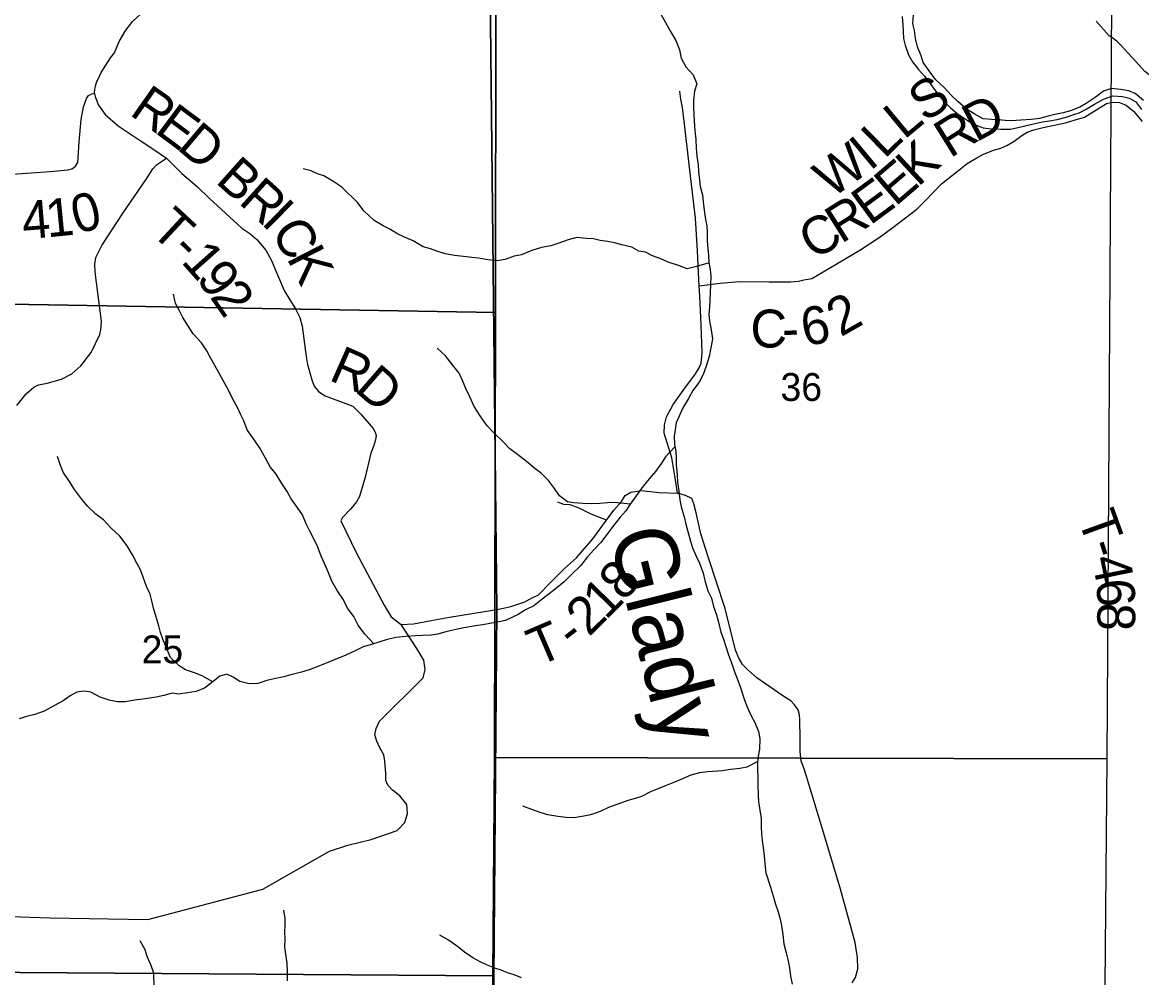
# Model space of a CAD drawing. Extents: x 2043100 to 2470832, y 443715 to 810583.
# Drawn here: x 2287455 to 2296308, y 675442 to 683003 of the extents above; entities that cross this region are included whole.
import ezdxf

# ---------------------------------------------------------------- set-up
doc = ezdxf.new("R2010")
doc.units = 0
for name, color, linetype in [('GM_X_County_Road', 7, 'Continuous'), ('GM_X_County_Road_Text', 7, 'Continuous'), ('GM_X_Minor_River', 7, 'Continuous'), ('GM_X_Minor_River_Text', 7, 'Continuous'), ('GM_X_Section', 7, 'Continuous'), ('GM_X_Section_Text', 7, 'Continuous'), ('GM_X_Township', 7, 'Continuous'), ('GM_X_Township_Road', 7, 'Continuous'), ('GM_X_Township_Road_Text', 7, 'Continuous'), ('GM_X_Township_ROW', 7, 'Continuous')]:
    doc.layers.add(name, color=color, linetype=linetype)

msp = doc.modelspace()

# ---------------------------------------------------------------- linework, layer by layer
at = {"layer": 'GM_X_County_Road'}
for points in [[(2296063.9, 682888.6), (2296056.3, 682894), (2296052.2, 682897), (2295948.8, 683012.3)], [(2296841.9, 682252.8), (2296799.7, 682278.6), (2296741.3, 682322.3), (2296584.2, 682435.5), (2296413.1, 682552.6), (2296332.6, 682614.2), (2296235.7, 682721.8), (2296142.8, 682821.4), (2296110.5, 682855.3), (2296063.9, 682888.6)], [(2292808.5, 680918.7), (2292801.7, 681022.9), (2292794.5, 681195.2), (2292778.7, 681453.7), (2292734, 681834.3), (2292691.4, 682196.8), (2292676.5, 682329), (2292664, 682395.1), (2292655.6, 682457.2)], [(2292808.5, 680918.7), (2292974.6, 680937.8), (2293126.8, 680950.9), (2293361.2, 680950.5), (2293529.5, 680949.6), (2293593.5, 680954), (2293635.5, 680966.3), (2293699.5, 680976.8), (2293833.2, 681055.9), (2294078.6, 681199.8), (2294232.2, 681301.1), (2294339.8, 681380), (2294531.1, 681525.6), (2294598.8, 681592.2), (2294726.1, 681725.4), (2294847.6, 681822.4), (2294927.3, 681885.1), (2295005.1, 681931.7), (2295053, 681956.1), (2295136.9, 681990.8), (2295192.9, 682007.2), (2295240.8, 682029.6), (2295298.7, 682062), (2295360.5, 682106.5), (2295402.4, 682132.9), (2295456.3, 682153.3), (2295530.3, 682171.8), (2295706.4, 682207.1), (2295774.3, 682227.6), (2295856.3, 682252.2), (2296029.8, 682359.6), (2296075.8, 682372), (2296132, 682368.3), (2296186.2, 682346.6), (2296242.6, 682298.9), (2296311.3, 682217.2)], [(2292637.5, 679277.7), (2292619.1, 679397.6), (2292591.4, 679556), (2292530.1, 679752.1), (2292533.6, 679816.3), (2292549.2, 679880.6), (2292602.6, 679977.1), (2292693.9, 680108), (2292779.2, 680220.9), (2292809, 680269.2), (2292824.7, 680305.4), (2292832.2, 680387.6), (2292824.6, 680608.1), (2292813, 680836.5), (2292808.5, 680918.7)], [(2294018.7, 675400), (2294044.5, 675442.3), (2294062, 675512.6), (2294061.4, 675600.8), (2294048.9, 675666.9), (2294042.6, 675718.9), (2294020, 675795), (2293925.4, 676143.1), (2293810.6, 676529.3), (2293689.6, 676931.4), (2293638.3, 677095.4), (2293615.9, 677155.4), (2293607.3, 677231.5), (2293606.7, 677329.8), (2293605.6, 677486.1), (2293601.3, 677522.2), (2293591, 677560.2), (2293562.7, 677602.1), (2293532.4, 677632), (2293470.1, 677671.6), (2293264.7, 677814.6), (2293190.2, 677880.2), (2293151.8, 677920.1), (2293125.5, 677966), (2293094.9, 678034), (2293012.7, 678364.4), (2292878.9, 678773.4), (2292820.5, 678954.8), (2292783.6, 679120.9), (2292765.1, 679193.1), (2292749.8, 679234.6), (2292700.6, 679257.7), (2292637.5, 679277.7)]]:
    msp.add_lwpolyline(points, dxfattribs=at)
at = {"layer": 'GM_X_Minor_River'}
for points in [[(2292504.4, 683068.8), (2292540.8, 683002.9), (2292581.2, 682931), (2292623.6, 682859.2), (2292652, 682785.2), (2292666.3, 682719.2), (2292702.7, 682651.3), (2292761, 682587.6), (2292789.4, 682517.7), (2292771.8, 682457.5), (2292764.2, 682385.3), (2292762.5, 682327.2), (2292764.8, 682275.2), (2292769.1, 682223.1), (2292773.6, 682145), (2292782, 682075), (2292784.4, 682006.9), (2292790.7, 681942.8), (2292799.1, 681876.8), (2292803.4, 681820.7), (2292809.8, 681752.7), (2292816.1, 681702.6), (2292834.5, 681636.7), (2292840.8, 681582.6), (2292847.2, 681516.5), (2292857.6, 681442.5), (2292867.9, 681392.5), (2292870.2, 681336.4), (2292872.6, 681274.3), (2292876.9, 681212.3), (2292883.2, 681158.2), (2292885.5, 681102.2), (2292893.9, 681046.2), (2292900.2, 680994.1), (2292896.5, 680926), (2292894.9, 680861.9), (2292893.2, 680807.8), (2292889.6, 680751.7), (2292883.9, 680691.6), (2292890.2, 680641.5), (2292902.6, 680569.5), (2292913, 680497.5), (2292901.4, 680427.3), (2292887.8, 680357.1), (2292862.3, 680282.9), (2292838.7, 680214.6), (2292807.1, 680154.3), (2292757.5, 680088), (2292723.9, 680025.7), (2292676.4, 679947.3), (2292648.8, 679885), (2292627.1, 679832.8), (2292619.4, 679778.7), (2292609.7, 679728.6), (2292612.1, 679662.5), (2292624.4, 679608.5), (2292626.7, 679554.4), (2292627, 679502.4), (2292633.5, 679422.3), (2292637.8, 679364.2), (2292648.2, 679292.2), (2292654.6, 679224.1), (2292664.9, 679168.1), (2292689.3, 679090.1), (2292701.7, 679032.1), (2292718, 678972.1), (2292740.4, 678896.2), (2292754.7, 678844.2)], [(2294413.1, 683050), (2294419.5, 682979.9), (2294421.8, 682929.8), (2294424.1, 682875.8), (2294436.4, 682821.8), (2294464.8, 682745.8), (2294495.1, 682691.9), (2294543.4, 682630.1), (2294591.7, 682578.3), (2294636, 682518.5), (2294674.3, 682464.7), (2294732.6, 682390.9), (2294797, 682327.2), (2294849.2, 682281.4), (2294927.4, 682227.8), (2294977.6, 682196.1), (2295055.7, 682168.5), (2295121.7, 682160.9), (2295193.6, 682157.3), (2295267.6, 682157.7), (2295331.4, 682172.1), (2295383.3, 682184.4), (2295453.2, 682200.9), (2295525.1, 682215.3), (2295579, 682223.7), (2295640.9, 682234), (2295710.7, 682252.5), (2295762.5, 682270.8), (2295814.4, 682287.2), (2295870.2, 682315.5)], [(2295939.6, 682408), (2295870, 682359.6), (2295818.2, 682331.2), (2295744.4, 682302.8), (2295688.5, 682286.4), (2295622.6, 682274), (2295568.7, 682261.7), (2295500.9, 682243.2), (2295433, 682234.8), (2295351.1, 682228.3), (2295279.2, 682223.9), (2295227.2, 682225.6), (2295175.2, 682231.3), (2295119.3, 682233), (2295053.3, 682240.6), (2294983.1, 682278.2), (2294916.9, 682319.9), (2294854.6, 682375.6), (2294802.4, 682427.4), (2294746.1, 682487.1), (2294677.8, 682550.8), (2294627.4, 682618.6), (2294581.1, 682684.4), (2294562.8, 682738.4), (2294534.4, 682808.3), (2294518, 682876.3), (2294511.6, 682938.4), (2294497.3, 682992.4), (2294502.9, 683064.5)], [(2296323.5, 682384.3), (2296257.2, 682440), (2296207.1, 682461.7), (2296143.1, 682471.3), (2296069.1, 682478.9), (2296005.3, 682458.5), (2295939.6, 682408)], [(2295870.2, 682315.5), (2295935.9, 682356), (2296005.6, 682394.4), (2296081.4, 682420.9), (2296157.4, 682417.4), (2296209.4, 682403.7), (2296259.6, 682375.9), (2296307.9, 682314.1)], [(2292886, 681099.4), (2292787.8, 681069.6), (2292712, 681051.1), (2292651.9, 681076.8), (2292563.8, 681104.3), (2292503.7, 681132), (2292439.6, 681155.6), (2292383.5, 681183.3), (2292331.4, 681193), (2292275.3, 681222.8), (2292195.3, 681242.3), (2292137.2, 681258), (2292083.2, 681267.7), (2292025.2, 681277.4), (2291973.2, 681289.1), (2291917.2, 681292.8), (2291841.2, 681300.3), (2291771.4, 681281.9), (2291689.6, 681253.4), (2291635.7, 681235), (2291561.9, 681220.6), (2291484.1, 681198.1), (2291402.3, 681163.5), (2291344.4, 681151.2), (2291272.7, 681124.7), (2291210.7, 681116.3), (2291136.8, 681123.9), (2291064.7, 681135.5), (2291010.8, 681141.2), (2290944.8, 681148.8), (2290872.8, 681156.4), (2290798.7, 681172), (2290732.7, 681191.7), (2290682.6, 681209.4), (2290624.6, 681225.1), (2290546.3, 681272.7), (2290478.2, 681302.3), (2290416.1, 681332), (2290362, 681365.7), (2290309.8, 681391.5), (2290237.7, 681435.1), (2290157.3, 681508.7), (2290104.9, 681576.5), (2289982.3, 681698), (2289910.1, 681745.6), (2289839.9, 681787.3), (2289789.9, 681805), (2289739.8, 681826.7), (2289675.7, 681842.4)], [(2290234, 678084), (2290162.7, 678159.9), (2290110.3, 678231.7), (2290075.9, 678299.6), (2290027.6, 678365.4), (2289995.2, 678431.3), (2289944.8, 678507.1), (2289902.5, 678579), (2289870, 678658.9), (2289845.7, 678720.9), (2289819.4, 678776.8), (2289791, 678848.7), (2289758.6, 678920.7), (2289728.3, 678976.5), (2289700, 679032.5), (2289671.6, 679104.4), (2289627.3, 679166.2), (2289580.9, 679232), (2289548.6, 679289.9), (2289506.3, 679351.8), (2289461.9, 679425.6), (2289415.6, 679485.4), (2289377.2, 679553.3), (2289330.8, 679637.2), (2289278.4, 679715), (2289234, 679778.8), (2289205.6, 679848.7), (2289181.3, 679902.7), (2289155.1, 679954.6), (2289116.7, 680026.5), (2289086.3, 680092.4), (2289043.9, 680168.2), (2288999.5, 680244.1), (2288943, 680347.9), (2288914.6, 680403.8), (2288870.3, 680465.7), (2288806, 680537.4), (2288767.6, 680595.2), (2288723.3, 680667.1), (2288695, 680725), (2288666.7, 680776.9), (2288650.3, 680850.9)], [(2292262.6, 679189.1), (2292137.1, 679203), (2292083.2, 679200.7), (2292021.3, 679194.3), (2291945.3, 679191.9), (2291887.4, 679193.6), (2291817.4, 679201.2), (2291767.4, 679208.9), (2291703.1, 679256.6), (2291662.8, 679312.4), (2291616.5, 679376.2), (2291560.2, 679432), (2291508, 679471.7), (2291441.8, 679527.4), (2291371.5, 679583.1), (2291311.3, 679626.8), (2291263, 679678.6), (2291180.6, 679756.2), (2291130.4, 679810), (2291076, 679889.8), (2291029.6, 679963.6), (2290991.1, 680043.5), (2290958.8, 680109.4), (2290938.5, 680163.4), (2290910.1, 680227.3), (2290857.8, 680293.1), (2290801.4, 680362.9), (2290735.1, 680424.6)], [(2292616.8, 679641.9), (2292542.7, 679563.9), (2292509, 679513.7), (2292461.4, 679447.3), (2292411.8, 679388.9), (2292364.2, 679330.6), (2292308.7, 679256.1), (2292263.1, 679189.8), (2292227.4, 679137.5), (2292183.8, 679085.2), (2292124.2, 679012.7), (2292086.6, 678960.4), (2292029, 678885.9), (2291975.4, 678827.6), (2291925.8, 678771.2), (2291870.2, 678700.8), (2291798.7, 678632.2), (2291739.1, 678575.8), (2291683.4, 678527.4), (2291621.7, 678479), (2291566, 678438.6), (2291500.3, 678384.1), (2291434.6, 678351.7), (2291376.8, 678317.3), (2291277.2, 678268.6), (2291225.3, 678258.3), (2291151.4, 678245.9), (2291097.5, 678235.5), (2291037.6, 678225.2), (2290945.8, 678210.6), (2290873.9, 678194.2), (2290804.1, 678177.7), (2290742.2, 678161.3), (2290688.3, 678153), (2290620.4, 678148.6), (2290564.4, 678148.3), (2290488.5, 678141.8), (2290408.7, 678133.3), (2290332.8, 678114.9), (2290280.9, 678100.5), (2290217.1, 678078.1), (2290149.3, 678059.7), (2290087.5, 678029.3), (2290013.8, 677994.8), (2289928, 677960.2), (2289870.2, 677935.9), (2289792.5, 677903.4), (2289722.7, 677876.9), (2289662.8, 677860.5), (2289577, 677838), (2289523.1, 677823.7), (2289445.3, 677807.2), (2289389.4, 677792.8), (2289317.6, 677770.4), (2289247.7, 677768), (2289173.6, 677785.6), (2289121.5, 677819.3), (2289071.4, 677843), (2289015.5, 677828.7), (2288949.9, 677774.2), (2288896.1, 677731.9), (2288830.3, 677707.4), (2288760.5, 677695), (2288690.6, 677684.6), (2288640.6, 677694.3), (2288574.7, 677675.9), (2288512.9, 677661.5), (2288460.9, 677653.2), (2288407, 677646.8), (2288341.1, 677638.4), (2288267.2, 677626), (2288207.3, 677625.6), (2288141.3, 677637.3), (2288071.2, 677660.9), (2287995, 677702.5), (2287943, 677708.2), (2287885.1, 677701.9), (2287833.3, 677673.5), (2287777.6, 677633.1), (2287709.9, 677594.7), (2287628.2, 677552.1), (2287552.4, 677523.6), (2287498.5, 677511.3), (2287428.7, 677490.9)], [(2288961.6, 677784), (2288877.6, 677829.9), (2288815.5, 677853.6), (2288745.4, 677879.2), (2288695.3, 677908.9), (2288626.9, 677974.6), (2288588.5, 678062.5), (2288566.2, 678120.5), (2288547.8, 678174.4), (2288533.6, 678226.4), (2288509.1, 678304.4), (2288492.8, 678366.4), (2288478.5, 678424.4), (2288466.2, 678476.4), (2288437.8, 678538.3), (2288411.4, 678612.3), (2288389.1, 678670.2), (2288360.8, 678722.1), (2288326.5, 678788), (2288284.1, 678859.9), (2288225.7, 678935.7), (2288153.3, 679003.3), (2288097, 679065.1), (2288034.8, 679110.8), (2287970.5, 679174.5), (2287922.2, 679230.3), (2287865.8, 679306.1), (2287823.4, 679377.9), (2287777.1, 679443.8), (2287756.8, 679495.7), (2287732.4, 679565.7)], [(2292754.7, 678844.2), (2292785.1, 678778.2), (2292811.4, 678722.3), (2292839.8, 678644.4), (2292854.1, 678584.4), (2292876.6, 678502.4), (2292904.9, 678446.5), (2292921.3, 678378.5), (2292945.7, 678312.5), (2292962, 678256.5), (2292980.4, 678176.5), (2293000.7, 678120.6), (2293019, 678062.6), (2293041.4, 677996.6), (2293063.8, 677934.7), (2293088.1, 677862.7), (2293108.5, 677808.8), (2293138.9, 677730.8), (2293161.3, 677654.8), (2293185.7, 677590.9), (2293220.1, 677513), (2293248.4, 677461.1), (2293276.7, 677389.1), (2293287.1, 677333.1), (2293285.5, 677251), (2293275.9, 677194.9), (2293270.2, 677144.8), (2293268.5, 677094.7), (2293270.9, 677026.6), (2293273.2, 676968.5), (2293275.7, 676888.4), (2293278, 676834.3), (2293288.4, 676766.3), (2293298.7, 676702.3), (2293299.1, 676632.2), (2293301.4, 676580.1), (2293305.7, 676526), (2293314, 676472), (2293322.4, 676402), (2293328.9, 676319.9), (2293335.2, 676269.9), (2293371.8, 676157.9), (2293396.3, 676077.9), (2293412.6, 676024), (2293430.9, 675970), (2293447.2, 675914), (2293459.5, 675854), (2293469.9, 675781.9), (2293478.3, 675707.9), (2293496.7, 675637.9), (2293509, 675583.9), (2293521.4, 675517.9), (2293531.8, 675453.8), (2293544.1, 675389.8)], [(2293271, 677151.9), (2293184.5, 677108.2), (2293128.6, 677095.8), (2293058.7, 677089.4), (2292988.8, 677079), (2292876.9, 677070.3), (2292811, 677063.9), (2292741.2, 677043.5), (2292657.4, 677006.9), (2292599.6, 676984.6), (2292545.8, 676962.2), (2292476, 676933.8), (2292422.2, 676913.4), (2292352.4, 676874.9), (2292300.6, 676858.6), (2292244.7, 676844.3), (2292184.9, 676823.9), (2292091.1, 676787.3), (2292025.4, 676756.9), (2291949.6, 676730.4), (2291895.7, 676720), (2291817.8, 676707.6), (2291755.9, 676709.2), (2291689.9, 676716.8), (2291609.9, 676730.4), (2291557.8, 676746.1), (2291485.7, 676773.7), (2291413.6, 676799.3)], [(2289551.1, 675416.3), (2289552.6, 675490.5), (2289548.3, 675556.5), (2289537.9, 675626.6), (2289531.5, 675682.6), (2289533.1, 675748.7), (2289530.8, 675800.8), (2289534.5, 675854.9), (2289532.2, 675908.9), (2289521.9, 675975)], [(2291401.5, 675439.3), (2291345.4, 675463), (2291293.3, 675480.7), (2291241.3, 675500.4), (2291191.2, 675516.1), (2291125.1, 675541.8), (2291075, 675565.5), (2291018.9, 675599.2), (2290950.7, 675642.9), (2290896.4, 675688.7), (2290826.2, 675738.3), (2290756, 675778)], [(2288498.2, 675364.1), (2288493.5, 675476.2), (2288473.2, 675538.2), (2288442.8, 675608.1), (2288426.5, 675662.1), (2288386.1, 675733.9)]]:
    msp.add_lwpolyline(points, dxfattribs=at)
at = {"layer": 'GM_X_Section'}
for points in [[(2285999.1, 685990.1), (2291224.3, 685932.8), (2291199.6, 683225), (2291196.8, 680705.8), (2285965.2, 680797)], [(2291199.6, 683225), (2296068.7, 683161), (2296031.5, 677173.8), (2291189.1, 677184.1), (2291196.8, 680705.8)], [(2285965.2, 680797), (2291196.8, 680705.8), (2291189.1, 677184.1), (2291175.8, 675455.1), (2285935, 675492.2)], [(2291189.1, 677184.1), (2296031.5, 677173.8), (2295986.3, 671782.7), (2291157.4, 671835.3), (2291175.8, 675455.1)], [(2285935, 675492.2), (2291175.8, 675455.1), (2291157.4, 671835.3), (2291147.7, 670142.4), (2285836.8, 670182.6)]]:
    msp.add_lwpolyline(points, close=True, dxfattribs=at)
at = {"layer": 'GM_X_Township'}
for points in [[(2258742.3, 671669), (2258825.8, 676651), (2258961.3, 683177.1), (2259026, 687904.9), (2259058.8, 688587.4), (2259077.8, 691690.4), (2260528, 691671), (2264160.5, 691637.7), (2264208.8, 691639.2), (2264826.1, 691636.2), (2265625, 691610.1), (2266028.8, 691606.1), (2272742.6, 691497), (2274137.9, 691479), (2276849.9, 691444), (2286380.6, 691321.2), (2287025.2, 691312.9), (2290214.7, 691284.2), (2290302.8, 691283.4), (2291309.7, 691274.3), (2291293, 689692.2), (2291154.9, 683245.7), (2291206.9, 678354.6), (2291162.8, 672835.5)], [(2291162.8, 672835.5), (2291206.9, 678354.6), (2291154.9, 683245.7), (2293607.5, 683205.3), (2295711.8, 683174.6), (2300660.3, 683102.5), (2301478.2, 683090.6), (2301451.5, 681110.3), (2301433.8, 679295.2), (2301359.6, 674291.3)]]:
    msp.add_lwpolyline(points, dxfattribs=at)
at = {"layer": 'GM_X_Township_Road'}
for points in [[(2288048.3, 682543.7), (2288048.5, 682544), (2288077.4, 682605.1), (2288152.5, 682722), (2288184.2, 682762.4), (2288221.4, 682850.9), (2288272.7, 682941.5), (2288319.6, 683001.8)], [(2287071.6, 681774.3), (2287179.6, 681785.3), (2287373.7, 681801), (2287673.9, 681823.7), (2287816, 681835), (2287852, 681845.3), (2287873.8, 681863.6), (2287893.6, 681893.8), (2287895.2, 681933.9), (2287904.1, 682056.3), (2287918.6, 682234.8), (2287937.7, 682335.2), (2287961.1, 682399.6), (2287978.9, 682423.8), (2288004.8, 682438), (2288024.8, 682440.2), (2288024.7, 682452.2), (2288032.3, 682500.4), (2288044, 682534.6), (2288048.3, 682543.7)], [(2288024.8, 682440.2), (2288033.1, 682408.2), (2288055.7, 682346.3), (2288110.5, 682272.6), (2288213.4, 682185.3), (2288330.3, 682106.1), (2288394.7, 682062.6), (2288486.5, 682001.8), (2288593.9, 681927.4), (2288715.9, 681805.5), (2288839.9, 681700.1), (2288934.9, 681609.2), (2289190, 681374), (2289254.5, 681332.5), (2289309, 681284.9), (2289379.8, 681199.3), (2289422.6, 681123.5), (2289479.9, 680985.7), (2289524.9, 680879.8), (2289569.6, 680806.1), (2289616.3, 680734.3), (2289649, 680666.4), (2289667.6, 680598.5), (2289699.8, 680358.2), (2289710.4, 680296.1), (2289743.6, 680174.2), (2289764, 680124.2), (2289796.4, 680082.4), (2289850.8, 680046.8), (2289913.1, 680023.3), (2290013.6, 679986.1), (2290069.9, 679964.6), (2290132.5, 679901), (2290229.7, 679787.5), (2290245.9, 679759.6), (2290252.2, 679731.6), (2290248.5, 679699.5), (2290231, 679645.2), (2290211.4, 679592.9), (2290165.1, 679402.1), (2290122.4, 679249.4), (2290096.7, 679207.1), (2290051.2, 679150.5), (2289985.7, 679083.8), (2289973.9, 679057.6), (2290093.7, 678807.5), (2290315.6, 678390.5), (2290372.8, 678296.4), (2290450.2, 678237.5)], [(2287410.2, 679971.1), (2287485.5, 680062), (2287545.1, 680114.7), (2287581, 680133), (2287651, 680147.7), (2287764.8, 680178.7), (2287846.6, 680221.6), (2287918.1, 680284.3), (2287999.3, 680389.3), (2288066.1, 680532.2), (2288075.7, 680570.4), (2288081.1, 680636.6), (2288031.6, 681025), (2288029, 681089.2), (2288034.5, 681141.3), (2288083.8, 681236), (2288245.7, 681488), (2288435.5, 681764.3), (2288486.8, 681842.9), (2288516.6, 681875.2), (2288593.9, 681927.4)], [(2291261.1, 678367), (2291319.4, 678380.4), (2291428.7, 678415.8), (2291482.5, 678444.3), (2291538.1, 678472.9), (2291630.5, 678567.1), (2291741.7, 678680.3), (2291837, 678765.4), (2291965.9, 678914.8), (2292074, 679061.4), (2292134, 679142.8), (2292193.5, 679211.5), (2292224, 679259.2), (2292268.5, 679283.8), (2292348.5, 679297.7), (2292491.5, 679280.8), (2292637.5, 679277.7)], [(2292074, 679061.4), (2291954.9, 679110.1), (2291870.1, 679151.8)], [(2290450.2, 678237.5), (2290547.7, 678242.6), (2290687.2, 678267.8), (2290833.5, 678294.7), (2291206.9, 678354.6), (2291261.1, 678367)]]:
    msp.add_lwpolyline(points, dxfattribs=at)
at = {"layer": 'GM_X_Township_ROW'}
for points in [[(2288319.6, 683001.8), (2288326.1, 683010.2), (2288385.7, 683064.8), (2288463.2, 683131.7), (2288492.9, 683172), (2288510.4, 683234.3), (2288525.8, 683296.6), (2288534.9, 683400.9), (2288541.1, 683599.4), (2288554.1, 683719.8), (2288618.1, 683942.9), (2288681.5, 684023.6), (2288804.9, 684104.9), (2289053.3, 684099.1), (2289252, 684050.7), (2289472.1, 684028.1), (2289871.1, 684026.1)], [(2291870.1, 679151.8), (2291858, 679157.8), (2291788.8, 679183.9), (2291738.1, 679185.4), (2291688.9, 679205.4)], [(2286969.9, 675938), (2287670.6, 675916.1), (2288446.2, 675902.9), (2289357.3, 676141.5), (2289885.3, 676442.8), (2290029.1, 676490.2), (2290038.3, 676492.5), (2290212.9, 676535.9), (2290418.5, 676605.9), (2290480.1, 676670.6), (2290501.4, 676740.9), (2290496.8, 676813.1), (2290440.1, 676880.7), (2290381.6, 676926.3), (2290345.2, 676964.1), (2290330.9, 677002), (2290330.4, 677058.2), (2290321.5, 677156.3), (2290315, 677206.4), (2290282.5, 677260.2), (2290258, 677312.1), (2290241.5, 677364.1), (2290253, 677414.3), (2290280.6, 677472.7), (2290625, 677813.8), (2290640.2, 677881.1), (2290630.1, 677955.1), (2290574.6, 678045.8), (2290450.2, 678237.5)]]:
    msp.add_lwpolyline(points, dxfattribs=at)

# ---------------------------------------------------------------- texts
at = {"layer": 'GM_X_County_Road_Text'}
for s, rotation, p in [('S', 33.65053, (2294595.1, 682207.8)), ('D', 28.15691, (2294996.7, 682050.9)), ('L', 39.61296, (2294428.8, 682069.7)), ('R', 31.79646, (2294791.7, 681923.6)), ('L', 44.32034, (2294273.1, 681917.2)), ('W', 35.30707, (2293855.1, 681604.7)), ('I', 39.70617, (2294158.8, 681820.9)), ('K', 42.86781, (2294539, 681694.6)), ('E', 40.62518, (2294359.1, 681540)), ('E', 36.32507, (2294159, 681391.7)), ('R', 32.22392, (2293931.2, 681247.1)), ('C', 31.21142, (2293715.6, 681116.4)), ('2', 29.77135, (2293927.5, 680509.2)), ('C', 0.07025, (2293213.9, 680429.1)), ('6', 10.51692, (2293642.9, 680437.7)), ('-', 1.31659, (2293467.4, 680429.4))]:
    msp.add_text(s, height=300, rotation=rotation, dxfattribs=at).set_placement(p)
at = {"layer": 'GM_X_Minor_River_Text'}
msp.add_text('Glady', height=499.9, rotation=283.99131, dxfattribs=at).set_placement((2292093.5, 678950))
at = {"layer": 'GM_X_Section_Text'}
for s, p in [('36', (2293451.4, 680006.3)), ('25', (2288398, 677929.5))]:
    msp.add_text(s, height=220.83, rotation=0.00001, dxfattribs=at).set_placement(p)
at = {"layer": 'GM_X_Township_Road_Text'}
for s, rotation, p in [('R', 324.97729, (2288293.6, 682276.3)), ('E', 323.2561, (2288493.4, 682136.3)), ('D', 319.75787, (2288669.4, 682005.1)), ('B', 318.21413, (2288973.6, 681739.5)), ('R', 317.93504, (2289157, 681575.6)), ('4', 4.70689, (2287462.4, 681285.4)), ('1', 5.61689, (2287651.7, 681301)), ('0', 14.37852, (2287884.8, 681327.8)), ('I', 315.54093, (2289337.5, 681412.8)), ('T', 317.15206, (2288456.7, 681341.6)), ('C', 302.07696, (2289413.8, 681341)), ('-', 315.20976, (2288619.3, 681190.9)), ('1', 311.56828, (2288703.3, 681107.7)), ('K', 297.16947, (2289541.3, 681138.1)), ('9', 307.6016, (2288822.4, 680973.7)), ('2', 304.90975, (2288932.9, 680830.3)), ('R', 336.09775, (2289869.9, 680175.7)), ('D', 318.97, (2290075.3, 680088.6)), ('T', 289.87437, (2295800.5, 679077.2)), ('-', 287.48953, (2295875.7, 678869.3)), ('4', 281.57427, (2295910.7, 678759.7)), ('8', 48.71535, (2292214, 678412.3)), ('6', 274.54799, (2295946.4, 678588.3)), ('1', 45.10524, (2292069.5, 678266.4)), ('2', 44.58296, (2291935.7, 678134.6)), ('8', 268.29802, (2295960.8, 678412.7)), ('T', 23.28581, (2291532.4, 677902.3)), ('-', 38.12036, (2291811.1, 678034.1))]:
    msp.add_text(s, height=300, rotation=rotation, dxfattribs=at).set_placement(p)

doc.saveas('drawing.dxf')
